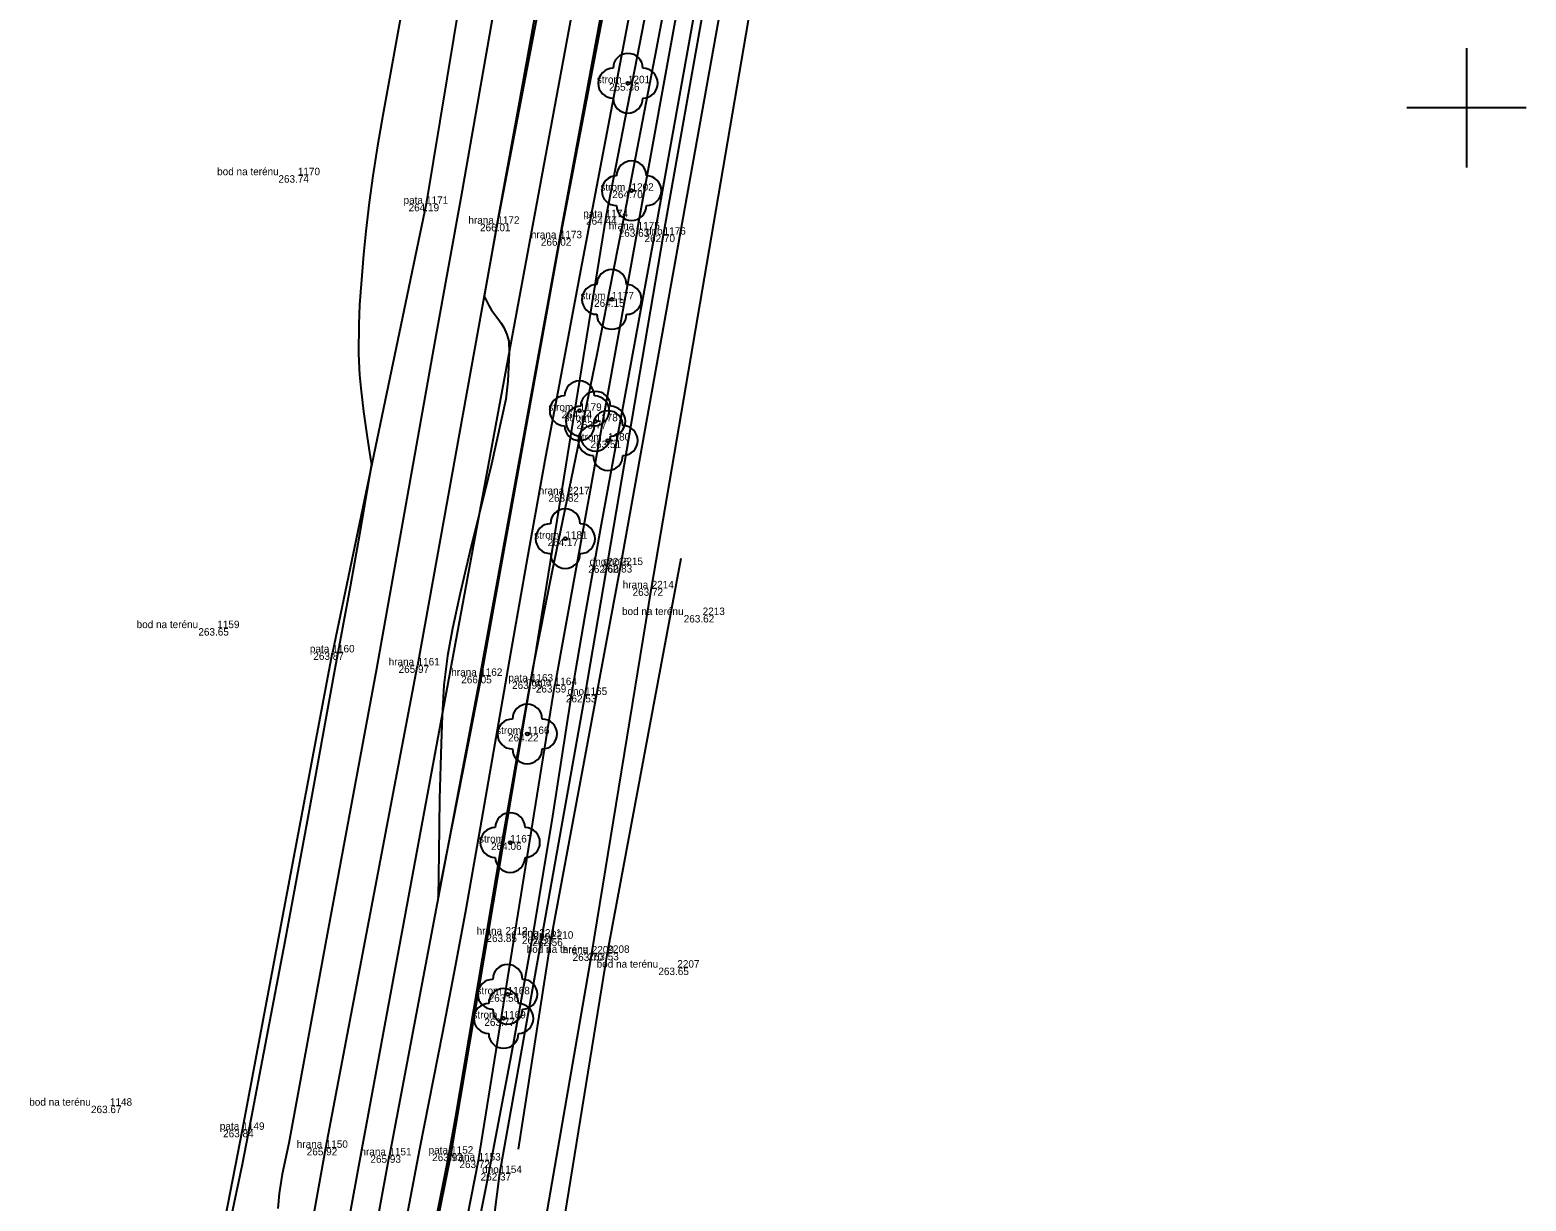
# Model space of a CAD drawing. Extents: x -567962 to -566460, y -1093720 to -1089838.
# Drawn here: x -567296.3 to -567196, y -1091273.3 to -1091194.8 of the extents above; entities that cross this region are included whole.
import ezdxf

# ---------------------------------------------------------------- set-up
doc = ezdxf.new("R2010")
doc.units = 0
for name, color, linetype in [('0_osa hráze', 7, 'Continuous'), ('bod_znacka', 7, 'Continuous'), ('cislo_bodu', 7, 'Continuous'), ('ctvercova_sit', 7, 'Continuous'), ('Doměření - kraj pole', 7, 'Continuous'), ('hlavni_vrst', 7, 'Continuous'), ('hrana_L', 7, 'Continuous'), ('hrana_P', 7, 'Continuous'), ('kod_bodu', 7, 'Continuous'), ('norm_vrst', 7, 'Continuous'), ('stromy', 7, 'Continuous'), ('vyska_bodu', 7, 'Continuous')]:
    doc.layers.add(name, color=color, linetype=linetype)

msp = doc.modelspace()

# ---------------------------------------------------------------- linework, layer by layer
at = {"layer": '0_osa hráze'}
msp.add_lwpolyline([(-567215.71, -1090962.55), (-567217.55, -1090969.6), (-567222.39, -1090991.65), (-567228.27, -1091022.14), (-567274.1, -1091269.91), (-567281.88, -1091312.43), (-567286.18, -1091337.8), (-567288.74, -1091354.94), (-567292.39, -1091385.82)], dxfattribs=at)
at = {"layer": 'bod_znacka'}
for p, q in [((-567256.23, -1091198.35), (-567256.23, -1091198.35)), ((-567278.37, -1091204.52), (-567278.37, -1091204.52)), ((-567255.99, -1091205.56), (-567255.99, -1091205.56)), ((-567269.77, -1091206.44), (-567269.77, -1091206.44)), ((-567264.99, -1091207.78), (-567264.99, -1091207.78)), ((-567257.72, -1091207.34), (-567257.72, -1091207.34)), ((-567260.8, -1091208.75), (-567260.8, -1091208.75)), ((-567255.58, -1091208.15), (-567255.58, -1091208.15)), ((-567253.84, -1091208.51), (-567253.84, -1091208.51)), ((-567257.32, -1091212.85), (-567257.32, -1091212.85)), ((-567259.48, -1091220.32), (-567259.48, -1091220.32)), ((-567258.4, -1091221.02), (-567258.4, -1091221.02)), ((-567257.57, -1091222.32), (-567257.57, -1091222.32)), ((-567260.28, -1091225.92), (-567260.28, -1091225.92)), ((-567260.43, -1091228.9), (-567260.43, -1091228.9)), ((-567257.62, -1091230.69), (-567257.62, -1091230.69)), ((-567256.71, -1091230.67), (-567256.71, -1091230.67)), ((-567254.64, -1091232.23), (-567254.64, -1091232.23)), ((-567283.77, -1091234.9), (-567283.77, -1091234.9)), ((-567251.22, -1091234.02), (-567251.22, -1091234.02)), ((-567276.05, -1091236.53), (-567276.05, -1091236.53)), ((-567270.34, -1091237.4), (-567270.34, -1091237.4)), ((-567266.14, -1091238.1), (-567266.14, -1091238.1)), ((-567262.74, -1091238.48), (-567262.74, -1091238.48)), ((-567261.14, -1091238.72), (-567261.14, -1091238.72)), ((-567259.11, -1091239.38), (-567259.11, -1091239.38)), ((-567262.98, -1091242), (-567262.98, -1091242)), ((-567264.13, -1091249.28), (-567264.13, -1091249.28)), ((-567264.44, -1091255.45), (-567264.44, -1091255.45)), ((-567262.17, -1091255.59), (-567262.17, -1091255.59)), ((-567261.38, -1091255.73), (-567261.38, -1091255.73)), ((-567258.66, -1091256.72), (-567258.66, -1091256.72)), ((-567257.61, -1091256.68), (-567257.61, -1091256.68)), ((-567252.92, -1091257.67), (-567252.92, -1091257.67)), ((-567264.3, -1091259.46), (-567264.3, -1091259.46)), ((-567264.57, -1091261.08), (-567264.57, -1091261.08)), ((-567290.97, -1091266.93), (-567290.97, -1091266.93)), ((-567282.09, -1091268.55), (-567282.09, -1091268.55)), ((-567276.5, -1091269.76), (-567276.5, -1091269.76)), ((-567272.23, -1091270.26), (-567272.23, -1091270.26)), ((-567268.09, -1091270.15), (-567268.09, -1091270.15)), ((-567266.25, -1091270.61), (-567266.25, -1091270.61)), ((-567264.83, -1091271.45), (-567264.83, -1091271.45))]:
    msp.add_line(p, q, dxfattribs=at)
at = {"layer": 'ctvercova_sit'}
for points in [[(-567200, -1091196), (-567200, -1091204)], [(-567196, -1091200), (-567204, -1091200)]]:
    msp.add_lwpolyline(points, dxfattribs=at)
at = {"layer": 'Doměření - kraj pole'}
msp.add_lwpolyline([(-567257.48, -1091769.85), (-567265.06, -1091716.84), (-567271.4, -1091685.39), (-567277.57, -1091653.16), (-567282.77, -1091606.25), (-567283.94, -1091587.31), (-567282.43, -1091491.21), (-567281.67, -1091450.14), (-567280.3, -1091423.49), (-567276.56, -1091383.56), (-567271.12, -1091342.8), (-567265.61, -1091306.08), (-567257.61, -1091256.68), (-567252.66, -1091230.21)], dxfattribs=at)
at = {"layer": 'hlavni_vrst'}
for points in [[(-567273.65, -1091288.04), (-567270.19, -1091269.82), (-567268.65, -1091262.01), (-567267.88, -1091258.05), (-567267.12, -1091254), (-567266.11, -1091248.28), (-567264.09, -1091236.59), (-567262.97, -1091230.22), (-567261.74, -1091223.38), (-567260.83, -1091218.56), (-567259.38, -1091210.91), (-567258.5, -1091206.22), (-567255.09, -1091188.32), (-567252.83, -1091176.16), (-567251.74, -1091170.69), (-567249.13, -1091157.75), (-567246.86, -1091145.96), (-567244.34, -1091132.79), (-567242.23, -1091121.83)], [(-567252.93, -1091123.41), (-567255.17, -1091135.92), (-567257.03, -1091146.21), (-567259.07, -1091157.72), (-567261.78, -1091173.24), (-567263.95, -1091185.98), (-567265.36, -1091194.19), (-567267.42, -1091205.92), (-567269.16, -1091215.54), (-567273.1, -1091237.63), (-567276.51, -1091256.06), (-567278.98, -1091269.44), (-567279.41, -1091271.53), (-567279.49, -1091271.94), (-567279.61, -1091272.83), (-567279.72, -1091273.82)]]:
    msp.add_lwpolyline(points, dxfattribs=at)
at = {"layer": 'hrana_L'}
for p, q in [((-567264.38, -1091174.07), (-567269.77, -1091206.44)), ((-567258.74, -1091175.11), (-567264.99, -1091207.78)), ((-567260.8, -1091208.75), (-567254.69, -1091175.65)), ((-567251.73, -1091176.5), (-567257.72, -1091207.34)), ((-567255.58, -1091208.15), (-567249.91, -1091176.74)), ((-567269.77, -1091206.44), (-567276.05, -1091236.53)), ((-567264.99, -1091207.78), (-567270.34, -1091237.4)), ((-567257.72, -1091207.34), (-567262.74, -1091238.48)), ((-567266.14, -1091238.1), (-567260.8, -1091208.75)), ((-567255.58, -1091208.15), (-567261.14, -1091238.72)), ((-567282.09, -1091268.55), (-567276.05, -1091236.53)), ((-567276.5, -1091269.76), (-567270.34, -1091237.4)), ((-567266.14, -1091238.1), (-567272.23, -1091270.26)), ((-567268.09, -1091270.15), (-567262.74, -1091238.48)), ((-567266.25, -1091270.61), (-567261.14, -1091238.72)), ((-567283.37, -1091275.21), (-567282.09, -1091268.55)), ((-567282.5, -1091303.72), (-567276.5, -1091269.76)), ((-567278.48, -1091304.17), (-567272.23, -1091270.26)), ((-567275.47, -1091306.87), (-567268.09, -1091270.15)), ((-567273.54, -1091307.53), (-567266.25, -1091270.61))]:
    msp.add_line(p, q, dxfattribs=at)
for points in [[(-567263.58, -1091269.84), (-567261.38, -1091255.73), (-567256.71, -1091230.67), (-567241.8, -1091147.6)], [(-567259.54, -1091769.58), (-567267.06, -1091718.28), (-567273.44, -1091685.18), (-567279.67, -1091653.51), (-567285.46, -1091606.32), (-567286.7, -1091587.2), (-567284.69, -1091490.41), (-567283.78, -1091449.87), (-567282.54, -1091424.45), (-567278.78, -1091383.78), (-567273.15, -1091341.64), (-567267.14, -1091305.78), (-567258.66, -1091256.72), (-567254.64, -1091232.23), (-567240.38, -1091148.66)], [(-567261.58, -1091768.89), (-567269.05, -1091719.43), (-567275.12, -1091685.08), (-567281.42, -1091653.8), (-567287.56, -1091606.69), (-567288.64, -1091587.56), (-567287.08, -1091491.97), (-567286.43, -1091448.99), (-567284.64, -1091424.04), (-567281.88, -1091385.27), (-567275.66, -1091341.93), (-567269.17, -1091305.64), (-567264.83, -1091271.45)]]:
    msp.add_lwpolyline(points, dxfattribs=at)
at = {"layer": 'hrana_P'}
for p, q in [((-567253.84, -1091208.51), (-567248.35, -1091177.52)), ((-567259.11, -1091239.38), (-567253.84, -1091208.51)), ((-567264.83, -1091271.45), (-567259.11, -1091239.38))]:
    msp.add_line(p, q, dxfattribs=at)
at = {"layer": 'norm_vrst'}
for points in [[(-567269, -1091288.74), (-567265.75, -1091272.49), (-567265.26, -1091269.97), (-567264.04, -1091263.5), (-567263.27, -1091259.29), (-567262.56, -1091255.3), (-567261.93, -1091251.55), (-567261.27, -1091247.52), (-567260.05, -1091239.72), (-567259.74, -1091237.83), (-567259.07, -1091233.91), (-567258.01, -1091227.92), (-567256.45, -1091219.42), (-567254.27, -1091207.61), (-567251.12, -1091190), (-567250.38, -1091185.93), (-567248.73, -1091177.18), (-567247.29, -1091169.8), (-567244.96, -1091158.08), (-567242.59, -1091146.34), (-567238.59, -1091126.7), (-567237.03, -1091118.98), (-567236.11, -1091114.37)], [(-567272.86, -1091293.48), (-567268.34, -1091270.73), (-567268.13, -1091269.62), (-567267.78, -1091267.63), (-567264.77, -1091249.88), (-567263.75, -1091244.02), (-567262.59, -1091237.54), (-567261.31, -1091231.14), (-567258.3, -1091216.53), (-567257.19, -1091210.94), (-567256.44, -1091207.08), (-567254.41, -1091196.54), (-567252.85, -1091188.26), (-567251.95, -1091183.23), (-567250.73, -1091176.34), (-567249.44, -1091169.49), (-567248.75, -1091165.95), (-567248.03, -1091162.28), (-567246.49, -1091154.73), (-567244.89, -1091146.91), (-567241.51, -1091129.47), (-567240.33, -1091123.46)], [(-567258.91, -1091174.08), (-567263.57, -1091199.88), (-567265.03, -1091207.84), (-567265.87, -1091212.65), (-567265.75, -1091212.86), (-567265.55, -1091213.27), (-567265.37, -1091213.57), (-567264.95, -1091214.13), (-567264.73, -1091214.44), (-567264.55, -1091214.73), (-567264.36, -1091215.21), (-567264.22, -1091215.65), (-567264.19, -1091216.43), (-567264.29, -1091218.33), (-567264.41, -1091219.55), (-567265.38, -1091223.91), (-567265.82, -1091225.73), (-567266.39, -1091227.97), (-567266.83, -1091229.78), (-567267.48, -1091232.56), (-567267.99, -1091234.93), (-567268.33, -1091236.76), (-567268.57, -1091238.73), (-567268.68, -1091240.78), (-567268.76, -1091242.64), (-567268.86, -1091246.36), (-567268.92, -1091250), (-567268.95, -1091252.94), (-567267.27, -1091244.45), (-567266.12, -1091238.48), (-567264.12, -1091227.41), (-567261.79, -1091214.38), (-567260.79, -1091208.89), (-567258.5, -1091196.86), (-567255.07, -1091179.08)], [(-567271.18, -1091192.22), (-567272.67, -1091200.5), (-567273.02, -1091202.55), (-567273.34, -1091204.57), (-567273.58, -1091206.35), (-567273.8, -1091208.28), (-567273.97, -1091209.83), (-567274.23, -1091213.21), (-567274.28, -1091214.51), (-567274.29, -1091216.48), (-567274.26, -1091217.49), (-567274.23, -1091217.9), (-567274.15, -1091218.81), (-567273.97, -1091220.36), (-567273.72, -1091222.09), (-567273.51, -1091223.41), (-567273.42, -1091223.91), (-567274.24, -1091228.61), (-567274.87, -1091232.13), (-567275.89, -1091237.62), (-567277.74, -1091247.85), (-567279.24, -1091255.92), (-567281.69, -1091268.8), (-567282.1, -1091270.88), (-567282.91, -1091274.67)]]:
    msp.add_lwpolyline(points, dxfattribs=at)
at = {"layer": 'stromy'}
for centre in [(-567256.23, -1091198.35), (-567255.99, -1091205.56), (-567257.32, -1091212.85), (-567259.48, -1091220.32), (-567258.4, -1091221.02), (-567257.57, -1091222.32), (-567260.43, -1091228.9), (-567262.98, -1091242), (-567264.13, -1091249.28), (-567264.3, -1091259.46), (-567264.57, -1091261.08)]:
    msp.add_circle(centre, 0.1, dxfattribs=at)
for centre, start, end in [((-567256.23, -1091197.35), 0, 180), ((-567257.23, -1091198.35), 90, 270), ((-567255.23, -1091198.35), 270, 90), ((-567256.23, -1091199.35), 180, 0), ((-567255.99, -1091204.56), 0, 180), ((-567256.99, -1091205.56), 90, 270), ((-567254.99, -1091205.56), 270, 90), ((-567255.99, -1091206.56), 180, 0), ((-567257.32, -1091211.85), 0, 180), ((-567258.32, -1091212.85), 90, 270), ((-567256.32, -1091212.85), 270, 90), ((-567257.32, -1091213.85), 180, 0), ((-567259.48, -1091219.32), 0, 180), ((-567260.48, -1091220.32), 90, 270), ((-567258.4, -1091220.02), 0, 180), ((-567258.48, -1091220.32), 270, 90), ((-567259.4, -1091221.02), 90, 270), ((-567257.57, -1091221.32), 0, 180), ((-567257.4, -1091221.02), 270, 90), ((-567259.48, -1091221.32), 180, 0), ((-567258.57, -1091222.32), 90, 270), ((-567256.57, -1091222.32), 270, 90), ((-567258.4, -1091222.02), 180, 0), ((-567257.57, -1091223.32), 180, 0), ((-567260.43, -1091227.9), 0, 180), ((-567261.43, -1091228.9), 90, 270), ((-567259.43, -1091228.9), 270, 90), ((-567260.43, -1091229.9), 180, 0), ((-567262.98, -1091241), 0, 180), ((-567263.98, -1091242), 90, 270), ((-567261.98, -1091242), 270, 90), ((-567262.98, -1091243), 180, 0), ((-567264.13, -1091248.28), 0, 180), ((-567265.13, -1091249.28), 90, 270), ((-567263.13, -1091249.28), 270, 90), ((-567264.13, -1091250.28), 180, 0), ((-567264.3, -1091258.46), 0, 180), ((-567265.3, -1091259.46), 90, 270), ((-567263.3, -1091259.46), 270, 90), ((-567264.57, -1091260.08), 0, 180), ((-567265.57, -1091261.08), 90, 270), ((-567264.3, -1091260.46), 180, 0), ((-567263.57, -1091261.08), 270, 90), ((-567264.57, -1091262.08), 180, 0)]:
    msp.add_arc(centre, 1, start, end, dxfattribs=at)

# ---------------------------------------------------------------- texts
at = {"layer": 'cislo_bodu'}
for s, p in [('1201', (-567256.23, -1091198.35)), ('1170', (-567278.37, -1091204.52)), ('1202', (-567255.99, -1091205.56)), ('1171', (-567269.77, -1091206.44)), ('1172', (-567264.99, -1091207.78)), ('1174', (-567257.72, -1091207.34)), ('1175', (-567255.58, -1091208.15)), ('1173', (-567260.8, -1091208.75)), ('1176', (-567253.84, -1091208.51)), ('1177', (-567257.32, -1091212.85)), ('1179', (-567259.48, -1091220.32)), ('1178', (-567258.4, -1091221.02)), ('1180', (-567257.57, -1091222.32)), ('2217', (-567260.28, -1091225.92)), ('1181', (-567260.43, -1091228.9)), ('2216', (-567257.62, -1091230.69)), ('2215', (-567256.71, -1091230.67)), ('2214', (-567254.64, -1091232.23)), ('2213', (-567251.22, -1091234.02)), ('1159', (-567283.77, -1091234.9)), ('1160', (-567276.05, -1091236.53)), ('1161', (-567270.34, -1091237.4)), ('1162', (-567266.14, -1091238.1)), ('1163', (-567262.74, -1091238.48)), ('1164', (-567261.14, -1091238.72)), ('1165', (-567259.11, -1091239.38)), ('1166', (-567262.98, -1091242)), ('1167', (-567264.13, -1091249.28)), ('2212', (-567264.44, -1091255.45)), ('2211', (-567262.17, -1091255.59)), ('2210', (-567261.38, -1091255.73)), ('2209', (-567258.66, -1091256.72)), ('2208', (-567257.61, -1091256.68)), ('2207', (-567252.92, -1091257.67)), ('1168', (-567264.3, -1091259.46)), ('1169', (-567264.57, -1091261.08)), ('1148', (-567290.97, -1091266.93)), ('1149', (-567282.09, -1091268.55)), ('1150', (-567276.5, -1091269.76)), ('1151', (-567272.23, -1091270.26)), ('1152', (-567268.09, -1091270.15)), ('1153', (-567266.25, -1091270.61)), ('1154', (-567264.83, -1091271.45))]:
    msp.add_text(s, height=0.5, dxfattribs=at).set_placement(p)
at = {"layer": 'kod_bodu'}
for s, p in [('strom', (-567258.32, -1091198.35)), ('bod na terénu', (-567283.78, -1091204.52)), ('strom', (-567258.08, -1091205.56)), ('pata', (-567271.28, -1091206.44)), ('hrana', (-567266.93, -1091207.78)), ('pata', (-567259.23, -1091207.34)), ('hrana', (-567257.52, -1091208.15)), ('hrana', (-567262.74, -1091208.75)), ('dno', (-567255.02, -1091208.51)), ('strom', (-567259.41, -1091212.85)), ('strom', (-567261.57, -1091220.32)), ('strom', (-567260.49, -1091221.02)), ('strom', (-567259.66, -1091222.32)), ('hrana', (-567262.22, -1091225.92)), ('strom', (-567262.52, -1091228.9)), ('dno', (-567258.8, -1091230.69)), ('dno', (-567257.89, -1091230.67)), ('hrana', (-567256.58, -1091232.23)), ('bod na terénu', (-567256.63, -1091234.02)), ('bod na terénu', (-567289.18, -1091234.9)), ('pata', (-567277.56, -1091236.53)), ('hrana', (-567272.28, -1091237.4)), ('hrana', (-567268.08, -1091238.1)), ('pata', (-567264.25, -1091238.48)), ('hrana', (-567263.08, -1091238.72)), ('dno', (-567260.29, -1091239.38)), ('strom', (-567265.07, -1091242)), ('strom', (-567266.22, -1091249.28)), ('hrana', (-567266.38, -1091255.45)), ('dno', (-567263.35, -1091255.59)), ('dno', (-567262.56, -1091255.73)), ('bod na terénu', (-567263.02, -1091256.68)), ('hrana', (-567260.6, -1091256.72)), ('bod na terénu', (-567258.33, -1091257.67)), ('strom', (-567266.39, -1091259.46)), ('strom', (-567266.66, -1091261.08)), ('bod na terénu', (-567296.38, -1091266.93)), ('pata', (-567283.6, -1091268.55)), ('hrana', (-567278.44, -1091269.76)), ('hrana', (-567274.17, -1091270.26)), ('pata', (-567269.6, -1091270.15)), ('hrana', (-567268.19, -1091270.61)), ('dno', (-567266.01, -1091271.45))]:
    msp.add_text(s, height=0.5, dxfattribs=at).set_placement(p)
at = {"layer": 'vyska_bodu'}
for s, p in [('265.36', (-567257.5, -1091198.85)), ('263.74', (-567279.67, -1091205.02)), ('264.70', (-567257.28, -1091206.06)), ('264.19', (-567270.94, -1091206.94)), ('266.01', (-567266.15, -1091208.28)), ('264.44', (-567259.04, -1091207.84)), ('266.02', (-567262.07, -1091209.25)), ('263.63', (-567256.85, -1091208.65)), ('262.70', (-567255.12, -1091209.01)), ('264.15', (-567258.5, -1091213.35)), ('264.14', (-567260.68, -1091220.82)), ('263.77', (-567259.69, -1091221.52)), ('263.51', (-567258.74, -1091222.82)), ('263.82', (-567261.56, -1091226.42)), ('264.17', (-567261.62, -1091229.4)), ('262.60', (-567258.89, -1091231.19)), ('262.83', (-567257.99, -1091231.17)), ('263.72', (-567255.92, -1091232.73)), ('263.65', (-567285.04, -1091235.4)), ('263.62', (-567252.49, -1091234.52)), ('263.87', (-567277.33, -1091237.03)), ('265.97', (-567271.61, -1091237.9)), ('266.05', (-567267.41, -1091238.6)), ('263.99', (-567264, -1091238.98)), ('263.59', (-567262.41, -1091239.22)), ('262.53', (-567260.39, -1091239.88)), ('264.22', (-567264.27, -1091242.5)), ('264.06', (-567265.41, -1091249.78)), ('263.85', (-567265.72, -1091255.95)), ('262.51', (-567263.34, -1091256.09)), ('262.56', (-567262.65, -1091256.23)), ('263.70', (-567259.94, -1091257.22)), ('263.53', (-567258.89, -1091257.18)), ('263.65', (-567254.19, -1091258.17)), ('263.56', (-567265.57, -1091259.96)), ('263.77', (-567265.86, -1091261.58)), ('263.67', (-567292.24, -1091267.43)), ('263.84', (-567283.38, -1091269.05)), ('265.92', (-567277.77, -1091270.26)), ('265.93', (-567273.5, -1091270.76)), ('263.93', (-567269.36, -1091270.65)), ('263.72', (-567267.53, -1091271.11)), ('262.37', (-567266.11, -1091271.95))]:
    msp.add_text(s, height=0.5, dxfattribs=at).set_placement(p)

doc.saveas('drawing.dxf')
